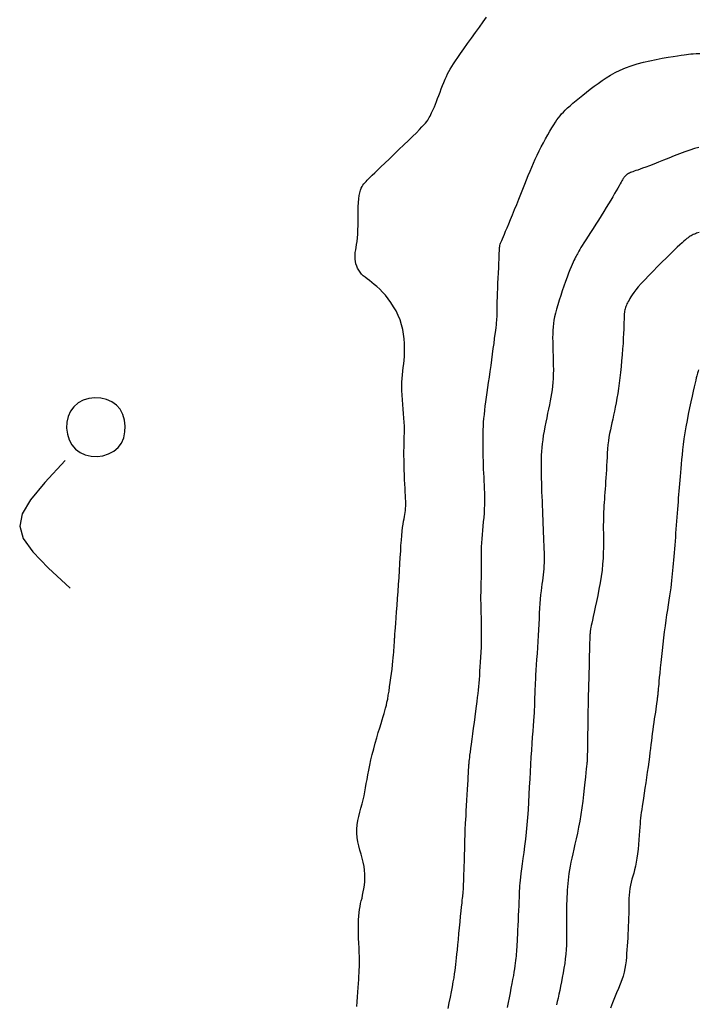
# Model space of a CAD drawing. Header units: millimetres. Extents: x 32690613 to 32693367, y 5343692 to 5344708.
# Tile 557 of 656: x 32692716 to 32692727, y 5344333 to 5344348. Entities that reach past the tile are written whole.
import ezdxf

# ---------------------------------------------------------------- set-up
doc = ezdxf.new("R2010")
doc.units = ezdxf.units.MM
doc.header["$LTSCALE"] = 20
for name, color, linetype in [('02-DGM_HL_493.00', 102, 'Continuous'), ('02-DGM_HL_493.50', 112, 'Continuous'), ('02-DGM_HL_494.00', 122, 'Continuous'), ('02-DGM_HL_494.50', 132, 'Continuous'), ('02-DGM_HL_495.00', 142, 'Continuous'), ('02-DGM_HL_495.50', 152, 'Continuous')]:
    doc.layers.add(name, color=color, linetype=linetype)

msp = doc.modelspace()

# ---------------------------------------------------------------- linework, layer by layer
at = {"layer": '02-DGM_HL_493.00', "elevation": 493, "flags": 128}
msp.add_lwpolyline([(32692717.788, 5344341.799), (32692717.84, 5344341.871), (32692717.876, 5344341.954), (32692717.896, 5344342.044), (32692717.9, 5344342.137), (32692717.889, 5344342.23), (32692717.862, 5344342.318), (32692717.82, 5344342.398), (32692717.762, 5344342.465), (32692717.691, 5344342.517), (32692717.608, 5344342.553), (32692717.518, 5344342.573), (32692717.424, 5344342.577), (32692717.332, 5344342.566), (32692717.243, 5344342.539), (32692717.164, 5344342.497), (32692717.096, 5344342.439), (32692717.044, 5344342.368), (32692717.008, 5344342.285), (32692716.988, 5344342.195), (32692716.984, 5344342.102), (32692716.996, 5344342.009), (32692717.023, 5344341.921), (32692717.065, 5344341.841), (32692717.122, 5344341.773), (32692717.194, 5344341.721), (32692717.277, 5344341.686), (32692717.367, 5344341.666), (32692717.46, 5344341.661), (32692717.553, 5344341.673), (32692717.641, 5344341.7), (32692717.721, 5344341.742)], close=True, dxfattribs=at)
msp.add_lwpolyline([(32692716.962, 5344341.6), (32692716.647, 5344341.256), (32692716.423, 5344340.985), (32692716.291, 5344340.765), (32692716.252, 5344340.572), (32692716.306, 5344340.382), (32692716.455, 5344340.173), (32692716.699, 5344339.921), (32692717.04, 5344339.602)], dxfattribs=at)
at = {"layer": '02-DGM_HL_493.50', "elevation": 493.5, "flags": 128}
msp.add_lwpolyline([(32692721.52, 5344333.067), (32692721.525, 5344333.142), (32692721.53, 5344333.218), (32692721.534, 5344333.292), (32692721.539, 5344333.364), (32692721.543, 5344333.43), (32692721.547, 5344333.489), (32692721.551, 5344333.543), (32692721.554, 5344333.593), (32692721.557, 5344333.641), (32692721.559, 5344333.689), (32692721.559, 5344333.739), (32692721.559, 5344333.792), (32692721.558, 5344333.85), (32692721.556, 5344333.915), (32692721.553, 5344333.986), (32692721.55, 5344334.06), (32692721.546, 5344334.136), (32692721.544, 5344334.212), (32692721.542, 5344334.286), (32692721.542, 5344334.357), (32692721.543, 5344334.423), (32692721.547, 5344334.482), (32692721.553, 5344334.536), (32692721.56, 5344334.585), (32692721.568, 5344334.632), (32692721.578, 5344334.676), (32692721.588, 5344334.719), (32692721.599, 5344334.763), (32692721.609, 5344334.809), (32692721.619, 5344334.858), (32692721.628, 5344334.909), (32692721.636, 5344334.963), (32692721.642, 5344335.019), (32692721.645, 5344335.076), (32692721.644, 5344335.136), (32692721.64, 5344335.196), (32692721.632, 5344335.258), (32692721.619, 5344335.321), (32692721.603, 5344335.384), (32692721.585, 5344335.448), (32692721.566, 5344335.512), (32692721.549, 5344335.577), (32692721.534, 5344335.642), (32692721.522, 5344335.708), (32692721.517, 5344335.774), (32692721.517, 5344335.84), (32692721.524, 5344335.906), (32692721.535, 5344335.972), (32692721.549, 5344336.039), (32692721.566, 5344336.104), (32692721.583, 5344336.169), (32692721.601, 5344336.234), (32692721.617, 5344336.298), (32692721.631, 5344336.36), (32692721.644, 5344336.423), (32692721.655, 5344336.486), (32692721.666, 5344336.55), (32692721.677, 5344336.617), (32692721.689, 5344336.686), (32692721.703, 5344336.76), (32692721.719, 5344336.837), (32692721.738, 5344336.92), (32692721.759, 5344337.006), (32692721.782, 5344337.093), (32692721.805, 5344337.18), (32692721.829, 5344337.265), (32692721.853, 5344337.347), (32692721.875, 5344337.422), (32692721.896, 5344337.49), (32692721.914, 5344337.549), (32692721.93, 5344337.6), (32692721.944, 5344337.646), (32692721.957, 5344337.689), (32692721.968, 5344337.731), (32692721.979, 5344337.774), (32692721.989, 5344337.821), (32692722, 5344337.872), (32692722.01, 5344337.93), (32692722.021, 5344337.994), (32692722.031, 5344338.061), (32692722.041, 5344338.131), (32692722.051, 5344338.202), (32692722.06, 5344338.273), (32692722.069, 5344338.34), (32692722.076, 5344338.404), (32692722.082, 5344338.462), (32692722.087, 5344338.515), (32692722.092, 5344338.562), (32692722.095, 5344338.604), (32692722.098, 5344338.641), (32692722.1, 5344338.673), (32692722.102, 5344338.701), (32692722.103, 5344338.724), (32692722.104, 5344338.743), (32692722.105, 5344338.758), (32692722.106, 5344338.77), (32692722.107, 5344338.779), (32692722.108, 5344338.786), (32692722.108, 5344338.791), (32692722.108, 5344338.796), (32692722.109, 5344338.8), (32692722.109, 5344338.804), (32692722.109, 5344338.81), (32692722.109, 5344338.82), (32692722.11, 5344338.835), (32692722.112, 5344338.858), (32692722.114, 5344338.89), (32692722.117, 5344338.933), (32692722.121, 5344338.989), (32692722.126, 5344339.058), (32692722.132, 5344339.14), (32692722.139, 5344339.233), (32692722.146, 5344339.333), (32692722.154, 5344339.44), (32692722.162, 5344339.55), (32692722.17, 5344339.661), (32692722.177, 5344339.772), (32692722.184, 5344339.88), (32692722.19, 5344339.985), (32692722.197, 5344340.085), (32692722.203, 5344340.18), (32692722.208, 5344340.269), (32692722.214, 5344340.352), (32692722.221, 5344340.427), (32692722.227, 5344340.494), (32692722.234, 5344340.553), (32692722.242, 5344340.604), (32692722.249, 5344340.648), (32692722.256, 5344340.688), (32692722.263, 5344340.723), (32692722.269, 5344340.756), (32692722.274, 5344340.788), (32692722.278, 5344340.819), (32692722.28, 5344340.851), (32692722.281, 5344340.885), (32692722.281, 5344340.921), (32692722.281, 5344340.961), (32692722.279, 5344341.004), (32692722.276, 5344341.052), (32692722.274, 5344341.105), (32692722.271, 5344341.164), (32692722.268, 5344341.23), (32692722.264, 5344341.3), (32692722.262, 5344341.375), (32692722.259, 5344341.451), (32692722.257, 5344341.527), (32692722.255, 5344341.603), (32692722.254, 5344341.675), (32692722.254, 5344341.743), (32692722.255, 5344341.806), (32692722.257, 5344341.865), (32692722.258, 5344341.92), (32692722.26, 5344341.973), (32692722.261, 5344342.026), (32692722.261, 5344342.08), (32692722.261, 5344342.136), (32692722.258, 5344342.196), (32692722.254, 5344342.261), (32692722.249, 5344342.33), (32692722.243, 5344342.401), (32692722.236, 5344342.474), (32692722.23, 5344342.548), (32692722.225, 5344342.62), (32692722.222, 5344342.691), (32692722.221, 5344342.758), (32692722.222, 5344342.821), (32692722.226, 5344342.881), (32692722.231, 5344342.938), (32692722.237, 5344342.994), (32692722.244, 5344343.05), (32692722.25, 5344343.106), (32692722.256, 5344343.164), (32692722.261, 5344343.225), (32692722.264, 5344343.29), (32692722.264, 5344343.357), (32692722.262, 5344343.427), (32692722.257, 5344343.499), (32692722.248, 5344343.573), (32692722.235, 5344343.646), (32692722.216, 5344343.72), (32692722.193, 5344343.793), (32692722.164, 5344343.864), (32692722.13, 5344343.934), (32692722.092, 5344344), (32692722.051, 5344344.064), (32692722.008, 5344344.124), (32692721.964, 5344344.179), (32692721.919, 5344344.23), (32692721.875, 5344344.275), (32692721.832, 5344344.315), (32692721.791, 5344344.35), (32692721.752, 5344344.381), (32692721.715, 5344344.408), (32692721.68, 5344344.434), (32692721.648, 5344344.46), (32692721.618, 5344344.485), (32692721.592, 5344344.511), (32692721.568, 5344344.54), (32692721.548, 5344344.57), (32692721.53, 5344344.602), (32692721.516, 5344344.636), (32692721.505, 5344344.67), (32692721.497, 5344344.705), (32692721.492, 5344344.741), (32692721.49, 5344344.777), (32692721.491, 5344344.813), (32692721.494, 5344344.849), (32692721.5, 5344344.887), (32692721.506, 5344344.928), (32692721.514, 5344344.972), (32692721.521, 5344345.02), (32692721.527, 5344345.074), (32692721.532, 5344345.133), (32692721.535, 5344345.199), (32692721.537, 5344345.27), (32692721.538, 5344345.343), (32692721.539, 5344345.418), (32692721.54, 5344345.492), (32692721.541, 5344345.563), (32692721.544, 5344345.629), (32692721.549, 5344345.688), (32692721.555, 5344345.739), (32692721.564, 5344345.782), (32692721.574, 5344345.819), (32692721.586, 5344345.85), (32692721.599, 5344345.876), (32692721.614, 5344345.9), (32692721.63, 5344345.92), (32692721.646, 5344345.94), (32692721.663, 5344345.959), (32692721.682, 5344345.979), (32692721.703, 5344346.001), (32692721.729, 5344346.026), (32692721.76, 5344346.056), (32692721.797, 5344346.092), (32692721.841, 5344346.134), (32692721.894, 5344346.185), (32692721.956, 5344346.244), (32692722.026, 5344346.311), (32692722.099, 5344346.381), (32692722.175, 5344346.454), (32692722.251, 5344346.527), (32692722.323, 5344346.597), (32692722.389, 5344346.662), (32692722.448, 5344346.719), (32692722.496, 5344346.768), (32692722.535, 5344346.808), (32692722.566, 5344346.841), (32692722.591, 5344346.87), (32692722.61, 5344346.894), (32692722.625, 5344346.915), (32692722.638, 5344346.935), (32692722.65, 5344346.956), (32692722.662, 5344346.978), (32692722.674, 5344347.003), (32692722.687, 5344347.029), (32692722.7, 5344347.058), (32692722.714, 5344347.09), (32692722.729, 5344347.125), (32692722.745, 5344347.164), (32692722.761, 5344347.206), (32692722.779, 5344347.252), (32692722.798, 5344347.301), (32692722.818, 5344347.352), (32692722.837, 5344347.403), (32692722.858, 5344347.455), (32692722.878, 5344347.505), (32692722.898, 5344347.553), (32692722.917, 5344347.597), (32692722.936, 5344347.638), (32692722.956, 5344347.676), (32692722.976, 5344347.713), (32692723, 5344347.752), (32692723.027, 5344347.794), (32692723.058, 5344347.841), (32692723.096, 5344347.894), (32692723.14, 5344347.957), (32692723.191, 5344348.029), (32692723.248, 5344348.11), (32692723.309, 5344348.195), (32692723.371, 5344348.282), (32692723.433, 5344348.368), (32692723.492, 5344348.45), (32692723.546, 5344348.526)], dxfattribs=at)
at = {"layer": '02-DGM_HL_494.00', "elevation": 494, "flags": 128}
msp.add_lwpolyline([(32692722.945, 5344333.038), (32692722.963, 5344333.126), (32692722.98, 5344333.213), (32692722.996, 5344333.297), (32692723.011, 5344333.377), (32692723.025, 5344333.452), (32692723.037, 5344333.519), (32692723.046, 5344333.578), (32692723.054, 5344333.63), (32692723.061, 5344333.679), (32692723.066, 5344333.726), (32692723.072, 5344333.775), (32692723.077, 5344333.827), (32692723.082, 5344333.886), (32692723.089, 5344333.953), (32692723.096, 5344334.031), (32692723.104, 5344334.116), (32692723.113, 5344334.207), (32692723.122, 5344334.3), (32692723.131, 5344334.391), (32692723.14, 5344334.478), (32692723.148, 5344334.558), (32692723.155, 5344334.627), (32692723.161, 5344334.683), (32692723.166, 5344334.728), (32692723.169, 5344334.761), (32692723.172, 5344334.787), (32692723.175, 5344334.805), (32692723.176, 5344334.818), (32692723.177, 5344334.827), (32692723.178, 5344334.835), (32692723.179, 5344334.842), (32692723.18, 5344334.85), (32692723.181, 5344334.86), (32692723.181, 5344334.873), (32692723.182, 5344334.89), (32692723.183, 5344334.913), (32692723.184, 5344334.943), (32692723.186, 5344334.98), (32692723.187, 5344335.026), (32692723.189, 5344335.08), (32692723.192, 5344335.138), (32692723.194, 5344335.201), (32692723.196, 5344335.266), (32692723.198, 5344335.331), (32692723.2, 5344335.395), (32692723.202, 5344335.455), (32692723.203, 5344335.512), (32692723.205, 5344335.563), (32692723.206, 5344335.61), (32692723.206, 5344335.652), (32692723.207, 5344335.689), (32692723.208, 5344335.722), (32692723.208, 5344335.75), (32692723.209, 5344335.773), (32692723.209, 5344335.792), (32692723.21, 5344335.809), (32692723.21, 5344335.825), (32692723.211, 5344335.844), (32692723.212, 5344335.867), (32692723.214, 5344335.897), (32692723.217, 5344335.936), (32692723.22, 5344335.986), (32692723.224, 5344336.05), (32692723.228, 5344336.124), (32692723.233, 5344336.205), (32692723.238, 5344336.29), (32692723.243, 5344336.375), (32692723.248, 5344336.458), (32692723.252, 5344336.536), (32692723.256, 5344336.604), (32692723.259, 5344336.661), (32692723.262, 5344336.707), (32692723.264, 5344336.744), (32692723.265, 5344336.773), (32692723.266, 5344336.797), (32692723.268, 5344336.816), (32692723.269, 5344336.832), (32692723.27, 5344336.847), (32692723.271, 5344336.863), (32692723.272, 5344336.88), (32692723.274, 5344336.901), (32692723.277, 5344336.926), (32692723.281, 5344336.957), (32692723.285, 5344336.995), (32692723.292, 5344337.042), (32692723.299, 5344337.1), (32692723.309, 5344337.168), (32692723.319, 5344337.245), (32692723.331, 5344337.329), (32692723.343, 5344337.417), (32692723.355, 5344337.506), (32692723.367, 5344337.595), (32692723.378, 5344337.68), (32692723.389, 5344337.759), (32692723.398, 5344337.831), (32692723.405, 5344337.896), (32692723.412, 5344337.956), (32692723.418, 5344338.012), (32692723.423, 5344338.067), (32692723.428, 5344338.122), (32692723.432, 5344338.179), (32692723.437, 5344338.239), (32692723.442, 5344338.305), (32692723.447, 5344338.374), (32692723.452, 5344338.448), (32692723.456, 5344338.524), (32692723.461, 5344338.602), (32692723.464, 5344338.682), (32692723.467, 5344338.762), (32692723.468, 5344338.842), (32692723.468, 5344338.921), (32692723.467, 5344338.998), (32692723.466, 5344339.074), (32692723.464, 5344339.148), (32692723.462, 5344339.221), (32692723.46, 5344339.29), (32692723.458, 5344339.357), (32692723.457, 5344339.421), (32692723.457, 5344339.482), (32692723.458, 5344339.541), (32692723.459, 5344339.597), (32692723.46, 5344339.651), (32692723.462, 5344339.704), (32692723.464, 5344339.756), (32692723.465, 5344339.808), (32692723.466, 5344339.86), (32692723.466, 5344339.912), (32692723.466, 5344339.966), (32692723.465, 5344340.02), (32692723.465, 5344340.075), (32692723.466, 5344340.132), (32692723.466, 5344340.19), (32692723.468, 5344340.25), (32692723.471, 5344340.312), (32692723.475, 5344340.375), (32692723.481, 5344340.441), (32692723.487, 5344340.507), (32692723.493, 5344340.574), (32692723.499, 5344340.641), (32692723.505, 5344340.708), (32692723.51, 5344340.775), (32692723.514, 5344340.841), (32692723.516, 5344340.905), (32692723.517, 5344340.968), (32692723.517, 5344341.03), (32692723.515, 5344341.092), (32692723.513, 5344341.153), (32692723.511, 5344341.214), (32692723.508, 5344341.276), (32692723.505, 5344341.338), (32692723.502, 5344341.401), (32692723.499, 5344341.464), (32692723.497, 5344341.528), (32692723.495, 5344341.591), (32692723.493, 5344341.655), (32692723.491, 5344341.718), (32692723.49, 5344341.78), (32692723.489, 5344341.841), (32692723.489, 5344341.901), (32692723.49, 5344341.96), (32692723.491, 5344342.019), (32692723.493, 5344342.078), (32692723.495, 5344342.136), (32692723.499, 5344342.196), (32692723.504, 5344342.256), (32692723.51, 5344342.318), (32692723.516, 5344342.382), (32692723.524, 5344342.448), (32692723.533, 5344342.516), (32692723.543, 5344342.587), (32692723.554, 5344342.661), (32692723.565, 5344342.738), (32692723.576, 5344342.818), (32692723.589, 5344342.902), (32692723.601, 5344342.99), (32692723.614, 5344343.08), (32692723.626, 5344343.17), (32692723.639, 5344343.259), (32692723.65, 5344343.346), (32692723.661, 5344343.427), (32692723.671, 5344343.503), (32692723.68, 5344343.57), (32692723.687, 5344343.629), (32692723.693, 5344343.678), (32692723.698, 5344343.72), (32692723.702, 5344343.756), (32692723.704, 5344343.787), (32692723.706, 5344343.814), (32692723.708, 5344343.839), (32692723.708, 5344343.861), (32692723.709, 5344343.884), (32692723.709, 5344343.907), (32692723.709, 5344343.933), (32692723.709, 5344343.962), (32692723.71, 5344343.997), (32692723.711, 5344344.037), (32692723.712, 5344344.086), (32692723.714, 5344344.144), (32692723.717, 5344344.211), (32692723.72, 5344344.286), (32692723.723, 5344344.366), (32692723.727, 5344344.448), (32692723.731, 5344344.53), (32692723.735, 5344344.608), (32692723.738, 5344344.681), (32692723.741, 5344344.744), (32692723.743, 5344344.796), (32692723.744, 5344344.839), (32692723.746, 5344344.873), (32692723.747, 5344344.9), (32692723.749, 5344344.923), (32692723.751, 5344344.941), (32692723.754, 5344344.958), (32692723.758, 5344344.975), (32692723.764, 5344344.992), (32692723.772, 5344345.012), (32692723.781, 5344345.035), (32692723.793, 5344345.063), (32692723.807, 5344345.095), (32692723.823, 5344345.134), (32692723.843, 5344345.179), (32692723.866, 5344345.232), (32692723.892, 5344345.294), (32692723.92, 5344345.363), (32692723.951, 5344345.438), (32692723.983, 5344345.517), (32692724.016, 5344345.598), (32692724.049, 5344345.68), (32692724.082, 5344345.76), (32692724.113, 5344345.838), (32692724.142, 5344345.913), (32692724.17, 5344345.984), (32692724.197, 5344346.051), (32692724.224, 5344346.117), (32692724.25, 5344346.181), (32692724.278, 5344346.244), (32692724.306, 5344346.307), (32692724.335, 5344346.37), (32692724.367, 5344346.435), (32692724.4, 5344346.499), (32692724.433, 5344346.563), (32692724.467, 5344346.625), (32692724.501, 5344346.684), (32692724.534, 5344346.741), (32692724.565, 5344346.793), (32692724.593, 5344346.84), (32692724.62, 5344346.882), (32692724.644, 5344346.919), (32692724.668, 5344346.952), (32692724.692, 5344346.983), (32692724.717, 5344347.012), (32692724.745, 5344347.042), (32692724.775, 5344347.072), (32692724.81, 5344347.105), (32692724.849, 5344347.14), (32692724.894, 5344347.179), (32692724.942, 5344347.22), (32692724.994, 5344347.263), (32692725.049, 5344347.307), (32692725.106, 5344347.353), (32692725.165, 5344347.399), (32692725.225, 5344347.444), (32692725.286, 5344347.49), (32692725.349, 5344347.534), (32692725.414, 5344347.578), (32692725.482, 5344347.619), (32692725.554, 5344347.659), (32692725.631, 5344347.697), (32692725.713, 5344347.732), (32692725.801, 5344347.765), (32692725.895, 5344347.794), (32692725.994, 5344347.82), (32692726.094, 5344347.843), (32692726.194, 5344347.864), (32692726.29, 5344347.882), (32692726.379, 5344347.897), (32692726.459, 5344347.91), (32692726.528, 5344347.921), (32692726.584, 5344347.929), (32692726.629, 5344347.936), (32692726.667, 5344347.942), (32692726.701, 5344347.946), (32692726.736, 5344347.95), (32692726.774, 5344347.953), (32692726.819, 5344347.955), (32692726.876, 5344347.958)], dxfattribs=at)
at = {"layer": '02-DGM_HL_494.50', "elevation": 494.5, "flags": 128}
msp.add_lwpolyline([(32692726.862, 5344346.49), (32692726.793, 5344346.47), (32692726.72, 5344346.446), (32692726.641, 5344346.418), (32692726.558, 5344346.388), (32692726.474, 5344346.355), (32692726.39, 5344346.322), (32692726.307, 5344346.29), (32692726.229, 5344346.258), (32692726.155, 5344346.229), (32692726.089, 5344346.203), (32692726.032, 5344346.181), (32692725.983, 5344346.163), (32692725.942, 5344346.148), (32692725.906, 5344346.136), (32692725.877, 5344346.126), (32692725.851, 5344346.118), (32692725.829, 5344346.11), (32692725.81, 5344346.103), (32692725.793, 5344346.096), (32692725.776, 5344346.088), (32692725.762, 5344346.081), (32692725.748, 5344346.073), (32692725.736, 5344346.064), (32692725.725, 5344346.056), (32692725.714, 5344346.046), (32692725.705, 5344346.036), (32692725.696, 5344346.026), (32692725.688, 5344346.014), (32692725.679, 5344346.001), (32692725.669, 5344345.985), (32692725.659, 5344345.967), (32692725.646, 5344345.945), (32692725.632, 5344345.919), (32692725.615, 5344345.888), (32692725.594, 5344345.853), (32692725.571, 5344345.813), (32692725.545, 5344345.768), (32692725.516, 5344345.719), (32692725.485, 5344345.666), (32692725.451, 5344345.61), (32692725.414, 5344345.55), (32692725.376, 5344345.487), (32692725.335, 5344345.422), (32692725.293, 5344345.355), (32692725.25, 5344345.289), (32692725.208, 5344345.223), (32692725.168, 5344345.16), (32692725.13, 5344345.101), (32692725.095, 5344345.046), (32692725.065, 5344344.998), (32692725.039, 5344344.958), (32692725.018, 5344344.924), (32692725.001, 5344344.895), (32692724.986, 5344344.87), (32692724.974, 5344344.849), (32692724.963, 5344344.829), (32692724.954, 5344344.811), (32692724.944, 5344344.792), (32692724.934, 5344344.772), (32692724.922, 5344344.749), (32692724.91, 5344344.724), (32692724.897, 5344344.694), (32692724.882, 5344344.66), (32692724.865, 5344344.621), (32692724.847, 5344344.575), (32692724.826, 5344344.522), (32692724.803, 5344344.462), (32692724.779, 5344344.395), (32692724.753, 5344344.324), (32692724.728, 5344344.251), (32692724.703, 5344344.176), (32692724.679, 5344344.102), (32692724.657, 5344344.031), (32692724.637, 5344343.963), (32692724.621, 5344343.901), (32692724.608, 5344343.844), (32692724.597, 5344343.79), (32692724.589, 5344343.737), (32692724.584, 5344343.684), (32692724.58, 5344343.631), (32692724.578, 5344343.575), (32692724.577, 5344343.515), (32692724.578, 5344343.45), (32692724.58, 5344343.38), (32692724.582, 5344343.308), (32692724.584, 5344343.234), (32692724.586, 5344343.16), (32692724.587, 5344343.086), (32692724.588, 5344343.014), (32692724.587, 5344342.945), (32692724.584, 5344342.881), (32692724.58, 5344342.819), (32692724.575, 5344342.76), (32692724.568, 5344342.702), (32692724.559, 5344342.645), (32692724.549, 5344342.587), (32692724.538, 5344342.528), (32692724.526, 5344342.466), (32692724.513, 5344342.402), (32692724.498, 5344342.335), (32692724.484, 5344342.266), (32692724.47, 5344342.196), (32692724.456, 5344342.126), (32692724.443, 5344342.057), (32692724.431, 5344341.989), (32692724.421, 5344341.923), (32692724.412, 5344341.86), (32692724.406, 5344341.799), (32692724.401, 5344341.74), (32692724.398, 5344341.682), (32692724.396, 5344341.624), (32692724.395, 5344341.566), (32692724.395, 5344341.506), (32692724.396, 5344341.445), (32692724.397, 5344341.381), (32692724.399, 5344341.315), (32692724.401, 5344341.247), (32692724.403, 5344341.178), (32692724.405, 5344341.107), (32692724.408, 5344341.036), (32692724.411, 5344340.963), (32692724.414, 5344340.891), (32692724.417, 5344340.818), (32692724.419, 5344340.746), (32692724.422, 5344340.674), (32692724.425, 5344340.603), (32692724.428, 5344340.534), (32692724.43, 5344340.466), (32692724.433, 5344340.4), (32692724.435, 5344340.337), (32692724.438, 5344340.275), (32692724.44, 5344340.217), (32692724.442, 5344340.16), (32692724.443, 5344340.105), (32692724.443, 5344340.053), (32692724.442, 5344340.002), (32692724.441, 5344339.953), (32692724.438, 5344339.905), (32692724.434, 5344339.858), (32692724.429, 5344339.812), (32692724.423, 5344339.766), (32692724.416, 5344339.718), (32692724.409, 5344339.668), (32692724.402, 5344339.616), (32692724.395, 5344339.56), (32692724.389, 5344339.5), (32692724.383, 5344339.434), (32692724.378, 5344339.364), (32692724.373, 5344339.29), (32692724.368, 5344339.211), (32692724.364, 5344339.129), (32692724.359, 5344339.043), (32692724.355, 5344338.954), (32692724.35, 5344338.863), (32692724.344, 5344338.77), (32692724.339, 5344338.676), (32692724.333, 5344338.583), (32692724.327, 5344338.492), (32692724.321, 5344338.405), (32692724.316, 5344338.322), (32692724.311, 5344338.247), (32692724.307, 5344338.18), (32692724.304, 5344338.122), (32692724.302, 5344338.072), (32692724.3, 5344338.03), (32692724.298, 5344337.994), (32692724.297, 5344337.962), (32692724.297, 5344337.935), (32692724.296, 5344337.91), (32692724.296, 5344337.887), (32692724.296, 5344337.864), (32692724.296, 5344337.84), (32692724.295, 5344337.813), (32692724.294, 5344337.783), (32692724.292, 5344337.748), (32692724.29, 5344337.707), (32692724.287, 5344337.658), (32692724.283, 5344337.6), (32692724.278, 5344337.532), (32692724.272, 5344337.455), (32692724.265, 5344337.37), (32692724.258, 5344337.277), (32692724.251, 5344337.178), (32692724.244, 5344337.073), (32692724.237, 5344336.964), (32692724.23, 5344336.851), (32692724.224, 5344336.736), (32692724.218, 5344336.618), (32692724.212, 5344336.499), (32692724.206, 5344336.379), (32692724.199, 5344336.259), (32692724.192, 5344336.139), (32692724.184, 5344336.021), (32692724.175, 5344335.905), (32692724.164, 5344335.791), (32692724.152, 5344335.681), (32692724.139, 5344335.575), (32692724.126, 5344335.475), (32692724.113, 5344335.381), (32692724.101, 5344335.295), (32692724.091, 5344335.217), (32692724.081, 5344335.149), (32692724.074, 5344335.091), (32692724.068, 5344335.041), (32692724.064, 5344334.997), (32692724.061, 5344334.956), (32692724.058, 5344334.915), (32692724.056, 5344334.873), (32692724.054, 5344334.826), (32692724.052, 5344334.772), (32692724.05, 5344334.71), (32692724.047, 5344334.64), (32692724.043, 5344334.566), (32692724.04, 5344334.489), (32692724.036, 5344334.411), (32692724.033, 5344334.335), (32692724.029, 5344334.262), (32692724.026, 5344334.196), (32692724.023, 5344334.137), (32692724.021, 5344334.085), (32692724.018, 5344334.039), (32692724.016, 5344333.998), (32692724.014, 5344333.961), (32692724.011, 5344333.925), (32692724.009, 5344333.891), (32692724.006, 5344333.857), (32692724.002, 5344333.822), (32692723.998, 5344333.785), (32692723.993, 5344333.745), (32692723.987, 5344333.703), (32692723.98, 5344333.657), (32692723.972, 5344333.607), (32692723.963, 5344333.552), (32692723.952, 5344333.492), (32692723.939, 5344333.426), (32692723.926, 5344333.356), (32692723.911, 5344333.282), (32692723.896, 5344333.206), (32692723.881, 5344333.129), (32692723.866, 5344333.052)], dxfattribs=at)
at = {"layer": '02-DGM_HL_495.00', "elevation": 495, "flags": 128}
msp.add_lwpolyline([(32692726.865, 5344345.159), (32692726.845, 5344345.153), (32692726.826, 5344345.147), (32692726.808, 5344345.14), (32692726.791, 5344345.134), (32692726.774, 5344345.126), (32692726.758, 5344345.118), (32692726.742, 5344345.11), (32692726.726, 5344345.1), (32692726.709, 5344345.09), (32692726.692, 5344345.078), (32692726.674, 5344345.064), (32692726.653, 5344345.047), (32692726.628, 5344345.026), (32692726.599, 5344345), (32692726.564, 5344344.968), (32692726.522, 5344344.929), (32692726.473, 5344344.883), (32692726.416, 5344344.827), (32692726.353, 5344344.765), (32692726.285, 5344344.698), (32692726.215, 5344344.629), (32692726.146, 5344344.558), (32692726.079, 5344344.489), (32692726.017, 5344344.423), (32692725.962, 5344344.363), (32692725.915, 5344344.31), (32692725.877, 5344344.263), (32692725.845, 5344344.223), (32692725.82, 5344344.188), (32692725.8, 5344344.157), (32692725.783, 5344344.13), (32692725.77, 5344344.105), (32692725.758, 5344344.083), (32692725.747, 5344344.063), (32692725.738, 5344344.043), (32692725.729, 5344344.024), (32692725.721, 5344344.006), (32692725.714, 5344343.988), (32692725.708, 5344343.97), (32692725.703, 5344343.952), (32692725.699, 5344343.933), (32692725.697, 5344343.913), (32692725.695, 5344343.89), (32692725.694, 5344343.865), (32692725.693, 5344343.835), (32692725.692, 5344343.8), (32692725.691, 5344343.759), (32692725.69, 5344343.71), (32692725.688, 5344343.652), (32692725.685, 5344343.584), (32692725.681, 5344343.509), (32692725.676, 5344343.427), (32692725.67, 5344343.34), (32692725.663, 5344343.249), (32692725.655, 5344343.157), (32692725.647, 5344343.065), (32692725.637, 5344342.975), (32692725.627, 5344342.888), (32692725.617, 5344342.804), (32692725.605, 5344342.723), (32692725.593, 5344342.645), (32692725.581, 5344342.571), (32692725.568, 5344342.499), (32692725.555, 5344342.432), (32692725.542, 5344342.367), (32692725.529, 5344342.305), (32692725.516, 5344342.246), (32692725.503, 5344342.189), (32692725.49, 5344342.133), (32692725.478, 5344342.077), (32692725.467, 5344342.021), (32692725.457, 5344341.963), (32692725.449, 5344341.904), (32692725.441, 5344341.843), (32692725.435, 5344341.78), (32692725.43, 5344341.715), (32692725.426, 5344341.649), (32692725.423, 5344341.583), (32692725.419, 5344341.518), (32692725.416, 5344341.453), (32692725.413, 5344341.389), (32692725.409, 5344341.328), (32692725.405, 5344341.268), (32692725.401, 5344341.21), (32692725.397, 5344341.153), (32692725.393, 5344341.098), (32692725.389, 5344341.045), (32692725.385, 5344340.993), (32692725.382, 5344340.943), (32692725.378, 5344340.894), (32692725.375, 5344340.845), (32692725.373, 5344340.797), (32692725.371, 5344340.747), (32692725.37, 5344340.696), (32692725.369, 5344340.643), (32692725.368, 5344340.586), (32692725.368, 5344340.526), (32692725.369, 5344340.461), (32692725.37, 5344340.392), (32692725.371, 5344340.318), (32692725.37, 5344340.24), (32692725.368, 5344340.157), (32692725.364, 5344340.071), (32692725.357, 5344339.98), (32692725.348, 5344339.886), (32692725.334, 5344339.787), (32692725.318, 5344339.687), (32692725.3, 5344339.587), (32692725.281, 5344339.489), (32692725.262, 5344339.395), (32692725.243, 5344339.307), (32692725.225, 5344339.228), (32692725.209, 5344339.159), (32692725.197, 5344339.102), (32692725.187, 5344339.056), (32692725.179, 5344339.019), (32692725.174, 5344338.99), (32692725.17, 5344338.967), (32692725.167, 5344338.95), (32692725.165, 5344338.935), (32692725.164, 5344338.923), (32692725.162, 5344338.911), (32692725.161, 5344338.898), (32692725.16, 5344338.882), (32692725.159, 5344338.861), (32692725.158, 5344338.834), (32692725.156, 5344338.799), (32692725.155, 5344338.754), (32692725.153, 5344338.698), (32692725.151, 5344338.629), (32692725.149, 5344338.55), (32692725.147, 5344338.463), (32692725.145, 5344338.372), (32692725.142, 5344338.279), (32692725.14, 5344338.186), (32692725.138, 5344338.097), (32692725.136, 5344338.014), (32692725.134, 5344337.94), (32692725.132, 5344337.874), (32692725.131, 5344337.813), (32692725.13, 5344337.755), (32692725.128, 5344337.701), (32692725.127, 5344337.646), (32692725.126, 5344337.591), (32692725.125, 5344337.532), (32692725.125, 5344337.47), (32692725.124, 5344337.404), (32692725.123, 5344337.337), (32692725.122, 5344337.271), (32692725.121, 5344337.207), (32692725.12, 5344337.147), (32692725.12, 5344337.094), (32692725.119, 5344337.048), (32692725.118, 5344337.01), (32692725.118, 5344336.981), (32692725.117, 5344336.959), (32692725.117, 5344336.943), (32692725.117, 5344336.932), (32692725.116, 5344336.924), (32692725.116, 5344336.918), (32692725.116, 5344336.914), (32692725.116, 5344336.909), (32692725.115, 5344336.902), (32692725.114, 5344336.892), (32692725.113, 5344336.876), (32692725.111, 5344336.853), (32692725.107, 5344336.821), (32692725.103, 5344336.778), (32692725.097, 5344336.722), (32692725.09, 5344336.652), (32692725.081, 5344336.571), (32692725.07, 5344336.479), (32692725.059, 5344336.381), (32692725.046, 5344336.278), (32692725.031, 5344336.173), (32692725.016, 5344336.068), (32692724.999, 5344335.966), (32692724.982, 5344335.869), (32692724.963, 5344335.776), (32692724.945, 5344335.689), (32692724.926, 5344335.606), (32692724.909, 5344335.528), (32692724.892, 5344335.455), (32692724.876, 5344335.386), (32692724.862, 5344335.321), (32692724.85, 5344335.259), (32692724.84, 5344335.202), (32692724.831, 5344335.146), (32692724.824, 5344335.093), (32692724.818, 5344335.041), (32692724.813, 5344334.99), (32692724.809, 5344334.939), (32692724.805, 5344334.887), (32692724.802, 5344334.834), (32692724.799, 5344334.779), (32692724.797, 5344334.724), (32692724.795, 5344334.667), (32692724.793, 5344334.608), (32692724.792, 5344334.549), (32692724.792, 5344334.488), (32692724.792, 5344334.426), (32692724.793, 5344334.363), (32692724.794, 5344334.299), (32692724.794, 5344334.233), (32692724.794, 5344334.166), (32692724.794, 5344334.099), (32692724.792, 5344334.029), (32692724.788, 5344333.959), (32692724.783, 5344333.887), (32692724.775, 5344333.815), (32692724.765, 5344333.741), (32692724.754, 5344333.668), (32692724.742, 5344333.595), (32692724.728, 5344333.523), (32692724.714, 5344333.453), (32692724.7, 5344333.385), (32692724.687, 5344333.321), (32692724.674, 5344333.259), (32692724.661, 5344333.201), (32692724.65, 5344333.146), (32692724.639, 5344333.094)], dxfattribs=at)
at = {"layer": '02-DGM_HL_495.50', "elevation": 495.5, "flags": 128}
msp.add_lwpolyline([(32692726.855, 5344343.012), (32692726.849, 5344342.996), (32692726.843, 5344342.98), (32692726.838, 5344342.963), (32692726.833, 5344342.944), (32692726.827, 5344342.921), (32692726.82, 5344342.892), (32692726.812, 5344342.855), (32692726.801, 5344342.809), (32692726.789, 5344342.751), (32692726.773, 5344342.682), (32692726.755, 5344342.603), (32692726.736, 5344342.515), (32692726.716, 5344342.421), (32692726.696, 5344342.324), (32692726.676, 5344342.224), (32692726.658, 5344342.125), (32692726.642, 5344342.028), (32692726.628, 5344341.936), (32692726.617, 5344341.849), (32692726.607, 5344341.766), (32692726.599, 5344341.687), (32692726.592, 5344341.612), (32692726.587, 5344341.541), (32692726.581, 5344341.473), (32692726.576, 5344341.409), (32692726.571, 5344341.348), (32692726.566, 5344341.289), (32692726.561, 5344341.232), (32692726.555, 5344341.176), (32692726.55, 5344341.121), (32692726.545, 5344341.066), (32692726.54, 5344341.011), (32692726.535, 5344340.954), (32692726.53, 5344340.896), (32692726.525, 5344340.836), (32692726.521, 5344340.776), (32692726.516, 5344340.714), (32692726.512, 5344340.651), (32692726.507, 5344340.588), (32692726.503, 5344340.525), (32692726.498, 5344340.462), (32692726.494, 5344340.4), (32692726.489, 5344340.338), (32692726.484, 5344340.277), (32692726.479, 5344340.216), (32692726.474, 5344340.157), (32692726.469, 5344340.099), (32692726.464, 5344340.043), (32692726.46, 5344339.988), (32692726.455, 5344339.934), (32692726.45, 5344339.882), (32692726.446, 5344339.83), (32692726.44, 5344339.777), (32692726.435, 5344339.724), (32692726.428, 5344339.668), (32692726.421, 5344339.61), (32692726.413, 5344339.549), (32692726.403, 5344339.484), (32692726.393, 5344339.416), (32692726.381, 5344339.343), (32692726.369, 5344339.267), (32692726.357, 5344339.186), (32692726.345, 5344339.102), (32692726.332, 5344339.014), (32692726.32, 5344338.921), (32692726.308, 5344338.826), (32692726.296, 5344338.728), (32692726.286, 5344338.63), (32692726.276, 5344338.534), (32692726.266, 5344338.443), (32692726.258, 5344338.357), (32692726.25, 5344338.278), (32692726.243, 5344338.21), (32692726.238, 5344338.153), (32692726.234, 5344338.106), (32692726.23, 5344338.068), (32692726.227, 5344338.038), (32692726.225, 5344338.014), (32692726.223, 5344337.994), (32692726.222, 5344337.978), (32692726.22, 5344337.964), (32692726.219, 5344337.95), (32692726.218, 5344337.935), (32692726.217, 5344337.92), (32692726.215, 5344337.903), (32692726.212, 5344337.883), (32692726.209, 5344337.859), (32692726.206, 5344337.831), (32692726.201, 5344337.798), (32692726.195, 5344337.759), (32692726.188, 5344337.715), (32692726.181, 5344337.667), (32692726.173, 5344337.615), (32692726.164, 5344337.561), (32692726.156, 5344337.505), (32692726.148, 5344337.448), (32692726.14, 5344337.391), (32692726.133, 5344337.335), (32692726.126, 5344337.278), (32692726.119, 5344337.221), (32692726.112, 5344337.162), (32692726.104, 5344337.1), (32692726.097, 5344337.035), (32692726.088, 5344336.967), (32692726.078, 5344336.893), (32692726.067, 5344336.814), (32692726.055, 5344336.731), (32692726.043, 5344336.646), (32692726.03, 5344336.561), (32692726.018, 5344336.478), (32692726.006, 5344336.399), (32692725.994, 5344336.324), (32692725.984, 5344336.257), (32692725.975, 5344336.198), (32692725.968, 5344336.147), (32692725.961, 5344336.1), (32692725.956, 5344336.056), (32692725.951, 5344336.013), (32692725.946, 5344335.968), (32692725.942, 5344335.921), (32692725.938, 5344335.868), (32692725.934, 5344335.808), (32692725.929, 5344335.743), (32692725.924, 5344335.673), (32692725.918, 5344335.601), (32692725.911, 5344335.528), (32692725.903, 5344335.456), (32692725.894, 5344335.387), (32692725.883, 5344335.321), (32692725.871, 5344335.261), (32692725.857, 5344335.205), (32692725.843, 5344335.153), (32692725.829, 5344335.104), (32692725.816, 5344335.056), (32692725.803, 5344335.009), (32692725.792, 5344334.962), (32692725.783, 5344334.913), (32692725.776, 5344334.862), (32692725.771, 5344334.809), (32692725.768, 5344334.754), (32692725.767, 5344334.698), (32692725.766, 5344334.639), (32692725.765, 5344334.579), (32692725.765, 5344334.518), (32692725.764, 5344334.456), (32692725.762, 5344334.393), (32692725.759, 5344334.329), (32692725.756, 5344334.266), (32692725.753, 5344334.202), (32692725.749, 5344334.139), (32692725.744, 5344334.076), (32692725.74, 5344334.014), (32692725.736, 5344333.954), (32692725.732, 5344333.895), (32692725.728, 5344333.837), (32692725.723, 5344333.78), (32692725.716, 5344333.722), (32692725.706, 5344333.664), (32692725.694, 5344333.606), (32692725.678, 5344333.545), (32692725.658, 5344333.483), (32692725.634, 5344333.418), (32692725.606, 5344333.351), (32692725.575, 5344333.28), (32692725.544, 5344333.205), (32692725.513, 5344333.126), (32692725.483, 5344333.042)], dxfattribs=at)

doc.saveas('drawing.dxf')
